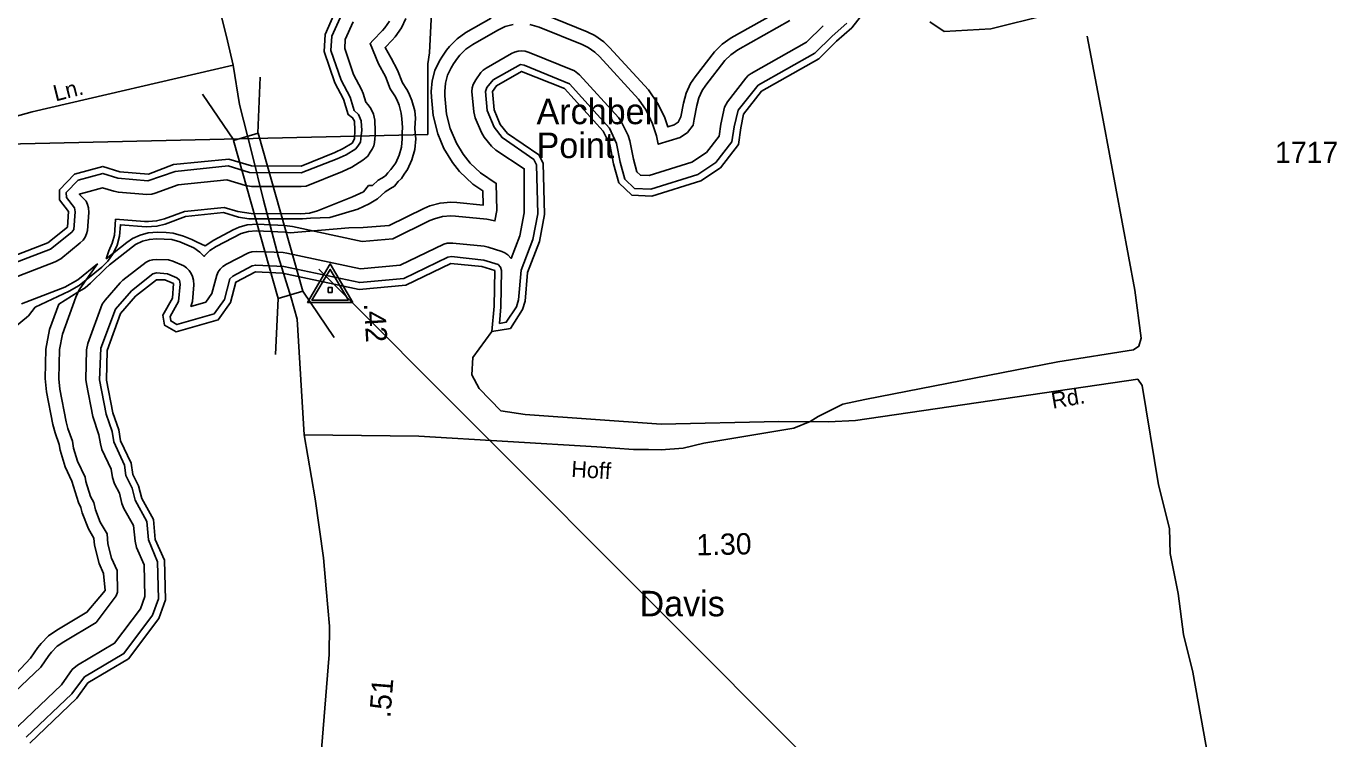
# Model space of a CAD drawing. Extents: x 2532689 to 2764727, y 536648 to 732970.
# Drawn here: x 2691332 to 2699044, y 641563 to 645754 of the extents above; entities that cross this region are included whole.
import ezdxf

# ---------------------------------------------------------------- set-up
doc = ezdxf.new("R2010")
doc.units = 0
for name, color, linetype in [('Exist Hydrographic Buffer Line', 7, 'Continuous'), ('Exist Hydrographic Creek Double Shore', 7, 'Continuous'), ('Exist Hydrographic Creek Single Shore', 7, 'Continuous'), ('Exist Hydrographic Point Label', 7, 'Continuous'), ('Exist Road Primary NC Attributed', 7, 'Continuous'), ('Exist Road Primary NC Mileage Hundredths English Label', 7, 'Continuous'), ('Exist Road Primary NC Structure Standard Bridge CELL', 7, 'Continuous'), ('Exist Road Primary NC Structure Standard Bridge Number Label', 7, 'Continuous'), ('Exist Road Secondary Mileage Hundredths English Label', 7, 'Continuous'), ('Exist Road Secondary Type 51 Attributed', 7, 'Continuous'), ('Exist Road Secondary Type 51 Label', 7, 'Continuous'), ('Exist Road Secondary Type 51 Number Label', 7, 'Continuous'), ('Exist Survey Geodetic Marker CELL', 7, 'Continuous'), ('Exist Survey Geodetic Marker Label', 7, 'Continuous'), ('Exist Utilities Electrical Transmission Line', 7, 'Continuous')]:
    doc.layers.add(name, color=color, linetype=linetype)

msp = doc.modelspace()

# ---------------------------------------------------------------- linework, layer by layer
at = {"layer": 'Exist Hydrographic Buffer Line'}
for points in [[(2695778.1, 645853.3), (2695481.2, 645685.5), (2695426.7, 645647.9), (2695382.4, 645603.5), (2695268.4, 645456.8), (2695241.5, 645416.5), (2695214.8, 645359.6), (2695199.3, 645302.2), (2695184.1, 645221.5), (2695169.1, 645189.6), (2695145.1, 645173.5), (2695108.2, 645161.9), (2695090, 645216.2), (2695051.2, 645295.3), (2694994, 645379.5), (2694765.2, 645630.2), (2694730.7, 645663.3), (2694679.2, 645699.4), (2694633.7, 645721.5), (2694381.7, 645823)], [(2693188.9, 645826), (2693130.7, 645695.4), (2693125.6, 645611.7), (2693184.8, 645437.7), (2693238.3, 645336.6), (2693261.7, 645258.9), (2693288.6, 645234.2), (2693304, 645197.1), (2693306.6, 645141.5), (2693303.1, 645110.9), (2693298.8, 645071.4), (2693286.9, 645054.8), (2693271.1, 645033.5), (2693215.2, 644998.5), (2693163.1, 644974.2), (2692949.8, 644891), (2692646.6, 644893.9), (2692520, 644932.2), (2692208.4, 644900.7), (2692048.2, 644844.9), (2691872.1, 644859.6), (2691782.5, 644888), (2691638.3, 644848), (2691568.4, 644775.5), (2691568.8, 644746.3), (2691616, 644685.4), (2691621.1, 644662.8), (2691612.7, 644559.5), (2691600.4, 644542.2), (2691474.5, 644442.6), (2691183.3, 644331.1)], [(2691332, 641571.1), (2691600.8, 641827.2), (2691675, 641926.7), (2691906.9, 642063.6), (2692076.5, 642289.4), (2692111, 642386.6), (2692105.4, 642604.4), (2692052.5, 642732), (2692042.3, 642841.3), (2691973.2, 642966), (2691956.4, 643036.2), (2691919.6, 643111.7), (2691910.4, 643171.3), (2691847.7, 643309.1), (2691838.2, 643370.8), (2691803, 643473.1), (2691764.2, 643673.9), (2691770.6, 643860.9), (2691856.9, 644090.1), (2691951.4, 644197.3), (2692078.2, 644297.4), (2692099.1, 644302.8), (2692164.7, 644298.5), (2692219.2, 644275.2), (2692234, 644260.6), (2692239.1, 644237.8), (2692228.3, 644135.5), (2692178.6, 644046.8), (2692182.9, 644020.4), (2692219.4, 643998.8), (2692437.6, 644062.5), (2692498.3, 644146.8), (2692531.3, 644268.9), (2692547.7, 644284.3), (2692662.6, 644344.7), (2692682.9, 644349.3), (2692848.3, 644341.8), (2693294.7, 644246.4), (2693555.1, 644269.4), (2693812.7, 644395), (2693834.2, 644398.9), (2694025.9, 644378.5), (2694109.2, 644351.7), (2694124, 644337), (2694129.1, 644316.5), (2694126, 644103.2), (2694117.4, 644006.2), (2694157.2, 644012.6), (2694216.6, 644104.5), (2694229.8, 644144.9), (2694244.9, 644319.3), (2694313.4, 644499.5), (2694342.1, 644650.6), (2694335.4, 644938.6), (2694318.8, 644969.8), (2694132.4, 645098.8), (2694085, 645160.8), (2694045.4, 645258.8), (2694035.2, 645370.5), (2694042.6, 645393.6), (2694079.1, 645439), (2694240.2, 645528.4), (2694262.2, 645526.2), (2694528.7, 645414.6), (2694763.9, 645154.4), (2694806, 645065.2), (2694827.1, 644953.7), (2694854.8, 644853.9), (2694912.6, 644799.4), (2695007.9, 644795.2), (2695284.8, 644881.9), (2695389.7, 644952.1), (2695485.1, 645074.4), (2695498.8, 645163.1), (2695521.4, 645261), (2695638.5, 645406.9), (2695971.9, 645595.3), (2696074.6, 645695.8), (2696162, 645772.6)], [(2691802.2, 644385.2), (2691924.2, 644482.1), (2691958.2, 644505.3), (2692002.5, 644525.9), (2692049.7, 644538.6), (2692104.8, 644542.7), (2692155.9, 644541.5), (2692197.7, 644537.3), (2692257.4, 644519.8), (2692307.4, 644498.9), (2692339.2, 644483.1), (2692386.1, 644463.4), (2692436, 644496.7), (2692550.8, 644557.2), (2692585.5, 644572.5), (2692632.6, 644585.1), (2692692.9, 644589.1), (2692851.8, 644582.4), (2692898.6, 644576.5), (2693309.5, 644488.6), (2693489.9, 644504.6), (2693707.5, 644610.7), (2693734.4, 644622.2), (2693781.7, 644634.8), (2693830.1, 644639.1), (2693858.6, 644637.7), (2694042.8, 644618.9), (2694090.1, 644609.2), (2694101.6, 644670.3), (2694097.9, 644829.7), (2694005.8, 644892.3), (2693944.7, 644949.1), (2693902.7, 645001.8), (2693864, 645067.1), (2693827.5, 645153.3), (2693806.3, 645236.7), (2693796.5, 645344.6), (2693795.1, 645370.5), (2693799.4, 645419.1), (2693812.1, 645466.2), (2693832.6, 645510.5), (2693846.9, 645532.5), (2693870.9, 645566.3), (2693884.7, 645584.3), (2693919.1, 645618.8), (2693959.9, 645647.3), (2694108, 645732), (2694151.4, 645752.2), (2694198.6, 645764.8)], [(2692979.4, 644813.5), (2693193.2, 644900), (2693249.2, 644926), (2693313.8, 644965.9), (2693341.7, 644990.1), (2693356.9, 645013.8), (2693368.1, 645031.4), (2693377, 645050.3), (2693382.5, 645070.6), (2693383.7, 645091.4), (2693385, 645112.1), (2693386.4, 645137.6), (2693383.7, 645201.4), (2693376.5, 645236.1), (2693359.7, 645271), (2693345.2, 645292.9), (2693330.6, 645307.2), (2693315.2, 645359.4), (2693305.6, 645382.3), (2693258.4, 645469.8), (2693206.4, 645622.6), (2693209.6, 645676.1), (2693256.2, 645780.5)], [(2693118.9, 644628.5), (2693283.5, 644677.6), (2693350.9, 644708.7), (2693400.1, 644739.1), (2693444.2, 644779.7), (2693476.4, 644799.3), (2693499, 644813.1), (2693521.1, 644840.4), (2693540.6, 644859.5), (2693556.2, 644883.2), (2693575.9, 644911.4), (2693602.3, 644968.3), (2693618.7, 645028.9), (2693624.2, 645091.4), (2693621.2, 645125.6), (2693618.7, 645153.9), (2693623.4, 645214.2), (2693618.3, 645257.5), (2693602.1, 645318.1), (2693583.4, 645361), (2693572.6, 645381.7), (2693547.4, 645420.9), (2693516.8, 645496.2), (2693479.1, 645566.3), (2693444.4, 645630.1), (2693486.5, 645673.2), (2693503.9, 645692.6), (2693540, 645744), (2693566.4, 645800.8)], [(2693470.7, 645784), (2693442.6, 645744)], [(2694068.2, 645801.4), (2693920.1, 645716.6), (2693867.6, 645680), (2693823.4, 645635.7), (2693805.7, 645612.6), (2693781.7, 645578.9), (2693763.5, 645550.5), (2693736.8, 645493.6), (2693720.6, 645433), (2693715.1, 645370.5), (2693716.7, 645337.3), (2693726.6, 645229.3), (2693753.6, 645122), (2693790.1, 645035.9), (2693840.2, 644952)], [(2694295.6, 645764.8), (2694351.6, 645748.8), (2694603.6, 645647.3), (2694639, 645630.1), (2694679.2, 645602.1), (2694705.9, 645576.3), (2694934.7, 645325.5), (2694979.4, 645260.1), (2695018.2, 645181.1), (2695041.6, 645110.1), (2695051.2, 645060.3), (2695180.2, 645100.7), (2695224.1, 645130.1), (2695257.5, 645172.8), (2695262.8, 645206.8), (2695278, 645287.6), (2695290.1, 645332.2), (2695310.6, 645376.5), (2695331.7, 645407.9), (2695443.7, 645552.1), (2695478.1, 645586.6), (2695520.4, 645615.9), (2695826.3, 645788.8)], [(2693442.6, 645744), (2693429, 645728.9), (2693372.9, 645671), (2693356, 645653.7), (2693405.7, 645534.1), (2693446.7, 645458.2), (2693474.1, 645386.6), (2693501.6, 645344.8), (2693512.3, 645324.1), (2693526.8, 645290.8), (2693539.6, 645243.6), (2693543.5, 645209.9), (2693546.1, 645158.3), (2693545.3, 645130), (2693544.1, 645091.4), (2693540, 645042.7), (2693527.1, 644995.6), (2693506.5, 644951.4), (2693478.7, 644911.4), (2693459.4, 644892.1), (2693446.7, 644875.1), (2693424.3, 644861.3), (2693404.2, 644848.9), (2693369.4, 644817.6), (2693347.2, 644816.9), (2693316.9, 644781.1), (2693253.3, 644751.7), (2693046, 644667.8), (2692998.6, 644655.2), (2692948.8, 644650.9), (2692656.8, 644652.3), (2692577, 644664.3), (2692496.7, 644688.6), (2692263.1, 644665), (2692146.8, 644621.6), (2692099.7, 644609), (2692051.1, 644604.8), (2692029.4, 644605.6), (2691858.5, 644619.3), (2691854.6, 644555.1), (2691851, 644524.6), (2691838.2, 644477.5), (2691817.7, 644433.2), (2691802.2, 644385.2)], [(2696021.9, 645755.9), (2695923.5, 645659.8), (2695599.1, 645476.6), (2695580.9, 645464), (2695566.1, 645449.2), (2695458.2, 645309.9), (2695440.4, 645277.5)], [(2695440.4, 645277.5), (2695420.1, 645177.7), (2695409.4, 645107.2), (2695334.4, 645011.4), (2695249.9, 644954.8), (2694997.5, 644875.8), (2694946, 644878), (2694925.9, 644896.9), (2694905.2, 644971.8), (2694884.7, 645080.2), (2694874.4, 645110.6), (2694835.7, 645189.7), (2694816.6, 645217.7), (2694588, 645468.5), (2694559.1, 645491.6), (2694291.9, 645600.3), (2694267.9, 645607.2), (2694247.2, 645609), (2694226.5, 645607.2), (2694206.2, 645601.8), (2694187.3, 645593.2), (2694039.5, 645508.4), (2694021.8, 645496.2), (2694007.1, 645481.4), (2693977.3, 645439.9), (2693962.4, 645411.5), (2693956.8, 645391.3), (2693955.2, 645370.5), (2693965.7, 645251.5), (2693974.7, 645215.7), (2694011.2, 645129.6), (2694028, 645101.6), (2694069.8, 645048.9), (2694096.1, 645024.5), (2694263.2, 644916.2), (2694263.2, 644892.2), (2694262, 644657.2), (2694236.1, 644521.4), (2694185.5, 644388), (2694166.4, 644409), (2694149.2, 644421), (2694130.1, 644429.8), (2694049.7, 644454.9), (2694026.4, 644459.6), (2693842.4, 644478.4), (2693809.4, 644477.3), (2693789.1, 644471.8), (2693533.4, 644347.8), (2693299.6, 644327.1)], [(2693840.2, 644952), (2693882.2, 644899.3), (2693960.9, 644826.2), (2694019, 644786.8), (2694020.8, 644701.4), (2693866.6, 644717.2), (2693830.1, 644719.1), (2693767.6, 644713.6), (2693706.9, 644697.4), (2693672.2, 644682.6), (2693468.2, 644583), (2693314.4, 644569.4)], [(2691224.1, 644261), (2691503.2, 644367.9), (2691535.6, 644386.8), (2691650.6, 644480.1), (2691667.2, 644496.1), (2691679.1, 644513.2), (2691687.9, 644532.2), (2691693.5, 644552.4), (2691700.9, 644657.6), (2691699.4, 644686.3), (2691693.9, 644706.5), (2691685.1, 644725.4), (2691644.1, 644765.9), (2691681, 644776.7), (2691780.8, 644804.6), (2691847.9, 644783.3), (2691874.9, 644778.1), (2692041.9, 644765.1), (2692071.8, 644766.5), (2692092.1, 644772), (2692226.6, 644822.2), (2692512.5, 644851), (2692623.4, 644817.4), (2692657.6, 644812.3), (2692949.6, 644810.9), (2692979.4, 644813.5)], [(2691384.9, 644102.5), (2691585.7, 644195.5), (2691644.2, 644229.6), (2691777, 644337.3), (2691813, 644372.1), (2691844.9, 644418), (2691867.4, 644466.3), (2691882.2, 644520.3), (2691886.8, 644586.1), (2692039, 644574.3), (2692101.5, 644577.2), (2692150.4, 644590.4), (2692270.2, 644635.1), (2692493.7, 644657.7), (2692581.4, 644631.1), (2692643, 644621.8), (2692957.4, 644620.4), (2693004.3, 644624.5), (2693118.9, 644628.5)], [(2693231.6, 644569), (2692885.4, 644539.1), (2692855.4, 644542.9), (2692684.7, 644550.1), (2692640.7, 644547.2), (2692596.4, 644535.3), (2692449.2, 644459.3), (2692412, 644434.6), (2692381.1, 644403.6), (2692379, 644400.6), (2692354.3, 644425.4), (2692318.3, 644450.5), (2692236.7, 644485.9), (2692189.7, 644499.7), (2692099.3, 644503.6), (2692057, 644500.5), (2692015.9, 644489.4), (2691974.8, 644470.4), (2691822.7, 644351.4), (2691798.4, 644328.4), (2691710.4, 644243.4), (2691679.1, 644215.2), (2691635.3, 644190.1), (2691524.1, 644118.9)], [(2693314.4, 644569.4), (2693231.6, 644569)], [(2693299.6, 644327.1), (2692865.1, 644420), (2692845.3, 644422.5), (2692686.1, 644429.2), (2692660.5, 644427.5), (2692640.2, 644422.1), (2692510.4, 644355.1), (2692488.9, 644340.8), (2692474.1, 644326), (2692462.2, 644308.9), (2692453.4, 644289.9), (2692424.7, 644181.3), (2692388.8, 644131.6), (2692301.5, 644106.1), (2692311.5, 644134.2), (2692318.9, 644232.2), (2692317.5, 644261.4), (2692311.9, 644281.7), (2692303.1, 644300.6), (2692291.2, 644317.7), (2692276.4, 644332.5), (2692259.2, 644344.5), (2692195.4, 644372.2), (2692169.8, 644379.8), (2692101.1, 644382.7), (2692077.3, 644381), (2692057.2, 644375.6), (2692038.2, 644366.7), (2691901.6, 644259.9), (2691885.6, 644244.7), (2691796.6, 644142.6), (2691779.6, 644118.9)], [(2691305.3, 644120.8), (2691560.4, 644218.5), (2691636.5, 644262.5), (2691751.3, 644355.8), (2691676, 644247.8), (2691644.7, 644203.8), (2691624.2, 644159.7), (2691545.2, 643943.1), (2691528.2, 643853.6), (2691524.1, 643679.4), (2691529.4, 643618.7), (2691567.4, 643426.5), (2691577.6, 643388.6), (2691604.5, 643312.6), (2691610.4, 643272.7), (2691633.6, 643196.3), (2691678.5, 643100.7), (2691682.4, 643075.4), (2691710.7, 642988.8), (2691730, 642951.6), (2691740, 642909.9), (2691768.5, 642837.6), (2691807.9, 642767.7), (2691813.4, 642709.7), (2691835.2, 642624.7), (2691866.7, 642551.7), (2691870, 642424.8), (2691862.6, 642404.2), (2691743.9, 642246), (2691553, 642133.4), (2691515.3, 642106.7), (2691480.6, 642072.2), (2691465.9, 642053), (2691417.9, 641984.5), (2691226, 641801.6)], [(2691243, 643966.5), (2691346.1, 644050.8), (2691384.9, 644102.5)], [(2691524.1, 644118.9), (2691470, 643970.5), (2691448.2, 643855.4), (2691444.1, 643681.3), (2691450.9, 643603.2), (2691488.8, 643411), (2691502.2, 643362.3)], [(2691779.6, 644118.9), (2691695.3, 643888.3), (2691688.1, 643849.9), (2691684.2, 643675.7), (2691686.5, 643649.7), (2691724.4, 643457.5), (2691760.1, 643351.4), (2691768.7, 643297), (2691778.4, 643264.2), (2691833.1, 643147.8), (2691840.7, 643099.6), (2691852.6, 643062.5), (2691880.9, 643008), (2691895.5, 642947.4), (2691907.8, 642916.3), (2691964.1, 642816.8), (2691972.8, 642724.5), (2691982, 642688.1), (2692025.9, 642586.8), (2692030.8, 642399.3)], [(2691502.2, 643362.3), (2691526.4, 643293.2), (2691531.5, 643260.6), (2691561.2, 643162.2), (2691601.2, 643077.2), (2691639.8, 642952), (2691654.5, 642923.4), (2691662.1, 642891.2), (2691699, 642798.1), (2691730, 642743.2), (2691733.7, 642702.2), (2691761.8, 642592.9), (2691787.2, 642534.2), (2691796.2, 642434), (2691765.2, 642397.1), (2691689.4, 642306.8), (2691512.2, 642202.3), (2691463.6, 642168), (2691419.5, 642123.6), (2691400.5, 642098.9), (2691357, 642036.9), (2691216.7, 641886.6)], [(2692030.8, 642399.3), (2692005.2, 642327.6), (2691852.6, 642124.4), (2691634.2, 641995.6), (2691603.3, 641969.4), (2691539.7, 641879.6), (2691287.7, 641639.4), (2691243.4, 641621.3), (2691208.5, 641639.1), (2691174.9, 641650.3), (2690969.6, 641672.8), (2690936, 641671.6), (2690915.7, 641666.2), (2690896.6, 641657.4), (2690879.4, 641645.4), (2690864.7, 641630.6), (2690766.8, 641484.3)]]:
    msp.add_lwpolyline(points, dxfattribs=at)
at = {"layer": 'Exist Hydrographic Creek Double Shore'}
for points in [[(2693264.2, 645091.4), (2693266.6, 645143.4), (2693264, 645195), (2693253.1, 645215.7), (2693227.1, 645234.4), (2693200.2, 645325.3), (2693148.1, 645421.6), (2693085.2, 645606.3), (2693091.1, 645705), (2693155.1, 645848.8), (2693228.1, 645924), (2693290.2, 646143.2), (2693278.1, 646260.9), (2693254.3, 646287.6), (2693244.1, 646299), (2693210, 646317.3)], [(2695538.2, 645155.7), (2695553.2, 645236.5), (2695658.2, 645372.1), (2695996.1, 645563.1), (2696101.1, 645665.8), (2696191.1, 645745), (2696297.1, 645880.5)], [(2696649.2, 645780), (2696734.1, 645724.2), (2697008.2, 645738.6), (2697671.2, 645903.3)], [(2694727.8, 645136.9), (2694499.2, 645387.6), (2694247.2, 645489), (2694099.1, 645404.3), (2694075.2, 645370.5), (2694085.2, 645262.5), (2694121.7, 645176.4), (2694163.7, 645123.7)], [(2695538.2, 645155.7), (2695523.2, 645058), (2695417.2, 644922.3), (2695302.2, 644845.5), (2695013.1, 644755), (2694896.2, 644760.1), (2694819.1, 644832.5), (2694788.1, 644944.6), (2694766.6, 645057.8), (2694727.8, 645136.9)], [(2693264.2, 645091.4), (2693249.6, 645067.2), (2693198.1, 645034.6), (2693148.1, 645011.2), (2692950.2, 644930.9), (2692658, 644932.3), (2692524.1, 644972.8), (2692199.1, 644940), (2692051.1, 644884.8), (2691884.2, 644897.7), (2691783.1, 644929.8), (2691617.2, 644883.6), (2691528.2, 644791.4), (2691529.2, 644732.3), (2691581.1, 644665.4), (2691575.2, 644573.2), (2691460.1, 644480), (2691163.2, 644366.2)], [(2694073.1, 643958.4), (2694181.2, 643976), (2694253.1, 644087.3), (2694269.1, 644137.1), (2694282.3, 644305.1), (2694352.2, 644488.6), (2694382.1, 644647.4), (2694375.1, 644949.1), (2694349.1, 644997.3), (2694163.7, 645123.7)], [(2691354.1, 641536.9), (2691631.1, 641801), (2691695.1, 641892.2), (2691934.2, 642033.2), (2692112.2, 642270.2), (2692151.2, 642380.2), (2692145.2, 642613.1), (2692092.1, 642735.8), (2692081.2, 642853.5), (2692012.1, 642975.4), (2691994.1, 643050.3), (2691959.2, 643117.7), (2691949.2, 643183), (2691887.3, 643315.2), (2691877.2, 643380.4), (2691842.1, 643480.8), (2691804.2, 643673), (2691808.1, 643847.2), (2691887.3, 644063.8), (2691976.2, 644165.9), (2692098.2, 644262.8), (2692149.1, 644261.5), (2692199.1, 644240.6), (2692193.2, 644155), (2692137.2, 644054.2), (2692146.2, 643995.5), (2692214.1, 643955.6), (2692462.2, 644028), (2692535.2, 644129.4), (2692566.2, 644248.9), (2692681.2, 644309.3), (2692840.1, 644302.6), (2693292.1, 644206), (2693566.2, 644230.2), (2693830.1, 644359.1), (2694014.3, 644340.3), (2694089.1, 644317), (2694086.2, 644106.8), (2694073.1, 643958.4)]]:
    msp.add_lwpolyline(points, dxfattribs=at)
at = {"layer": 'Exist Hydrographic Creek Single Shore'}
msp.add_lwpolyline([(2698291.2, 641429.9), (2698196.3, 641954.7), (2698141.3, 642175.8), (2698110.2, 642417.5), (2698063.2, 642652), (2698059.3, 642799.7), (2697995.1, 643056.4), (2697898.1, 643640.3), (2697872.3, 643678.6), (2696211.2, 643434.2), (2696053.3, 643427.8), (2695761.3, 643429.1), (2695069.2, 643414.3), (2694268.1, 643470.5), (2694125.2, 643491), (2693997.2, 643623.8), (2693954.2, 643704.1), (2693960.1, 643806.1), (2694073.1, 643958.4)], dxfattribs=at)
at = {"layer": 'Exist Road Primary NC Attributed'}
for points in [[(2692549.6, 645525.8), (2692516.2, 645668.9), (2692374.9, 646241.8), (2692328.8, 646442.6)], [(2692728.5, 644731.9), (2692660.8, 645010.4), (2692586.5, 645293.9), (2692549.6, 645525.8)], [(2692968.4, 643351.2), (2692927.6, 644031.6), (2692891.2, 644157.2), (2692816.4, 644395.8), (2692728.5, 644731.9)], [(2692995.5, 640694.4), (2693070.7, 641500.2), (2693114.8, 642057.4), (2693117.9, 642225.6), (2693098.1, 642445.1), (2693082.3, 642627.2), (2693032.2, 642975), (2692968.4, 643351.2)]]:
    msp.add_lwpolyline(points, dxfattribs=at)
at = {"layer": 'Exist Road Primary NC Structure Standard Bridge CELL'}
for p, q in [((2692694.6, 645124.7), (2692709.7, 645454.4)), ((2692553.4, 645083.3), (2692368.9, 645354.3)), ((2692800.2, 643823), (2692815.3, 644152.7)), ((2693144.3, 643924), (2692959.7, 644195.1))]:
    msp.add_line(p, q, dxfattribs=at)
msp.add_lwpolyline([(2692815.3, 644152.7), (2692552.8, 645083.1), (2692697.2, 645125.5), (2692959.7, 644195.1)], close=True, dxfattribs=at)
at = {"layer": 'Exist Road Primary NC Structure Standard Bridge Number Label'}
msp.add_line((2693054.4, 644325.2), (2696385.1, 640989.4), dxfattribs=at)
at = {"layer": 'Exist Road Secondary Type 51 Attributed'}
for points in [[(2692968.4, 643351.2), (2693641.7, 643342.1), (2694689.7, 643280.7), (2694906.1, 643263.5), (2694994.1, 643263.8), (2695068.3, 643262.1), (2695198, 643272.3), (2695319.3, 643301.2), (2695849.3, 643389.6), (2695944.5, 643429.9), (2695991.6, 643459.1), (2696081.7, 643503.7), (2696137.1, 643531.4), (2696267.7, 643559.1), (2697402.7, 643780.1), (2697847.1, 643850.3), (2697878.7, 643871.3), (2697893.5, 643919.5), (2697854.9, 644200.7), (2697669, 645201.4), (2697575.2, 645696.2)], [(2692549.6, 645525.8), (2691367.3, 645250.3), (2690809.2, 645095.8), (2690613.6, 645034.4), (2690431.8, 645013), (2690068.6, 644926.1), (2689673.9, 644817.5), (2689423.6, 644755.8), (2689243.6, 644701), (2688856.1, 644556.6), (2688735, 644523.8), (2688629.2, 644509.3), (2688547, 644511.6), (2688474.7, 644519.8), (2688422.3, 644542.6), (2688353.1, 644597), (2688242, 644728.4), (2688043.8, 644905.9), (2687978.7, 644948.3), (2687958.7, 644953.7), (2687915.5, 644910.9)]]:
    msp.add_lwpolyline(points, dxfattribs=at)
at = {"layer": 'Exist Survey Geodetic Marker CELL'}
for points in [[(2693255.3, 644129.8), (2693121.3, 644355.9), (2692987.8, 644129.8)], [(2693229.3, 644141.9), (2693013.8, 644141.9), (2693121.3, 644324.1)], [(2693133.6, 644188.5), (2693133.6, 644216.8), (2693109.4, 644216.8), (2693109.4, 644188.5)]]:
    msp.add_lwpolyline(points, close=True, dxfattribs=at)
at = {"layer": 'Exist Utilities Electrical Transmission Line'}
msp.add_lwpolyline([(2685991.5, 644940.8), (2693695.6, 645118.4), (2693696, 645532.4), (2693704.5, 645598.4), (2693716.9, 645835)], dxfattribs=at)

# ---------------------------------------------------------------- texts
at = {"layer": 'Exist Hydrographic Point Label'}
for s, p in [('Archbell', (2694335.4, 645178.1)), ('Point', (2694335.4, 644978.8))]:
    msp.add_text(s, height=150, dxfattribs=at).set_placement(p)
at = {"layer": 'Exist Road Primary NC Mileage Hundredths English Label'}
for s, rotation, p in [('.42', 273.43695, (2693319.2, 644123.1)), ('.51', 85.46893, (2693474.9, 641682.7))]:
    msp.add_text(s, height=125, rotation=rotation, dxfattribs=at).set_placement(p)
at = {"layer": 'Exist Road Secondary Mileage Hundredths English Label'}
msp.add_text('1.30', height=125, rotation=1.23514, dxfattribs=at).set_placement((2695276.6, 642641.1))
at = {"layer": 'Exist Road Secondary Type 51 Label'}
for s, rotation, p in [('Ln.', 14.24184, (2691505.4, 645311.5)), ('Rd.', 9.911, (2697372.8, 643503.7)), ('Hoff', 356.64737, (2694537.7, 643103.6))]:
    msp.add_text(s, height=95, rotation=rotation, dxfattribs=at).set_placement(p)
at = {"layer": 'Exist Road Secondary Type 51 Number Label'}
msp.add_text('1717', height=125, dxfattribs=at).set_placement((2698680.5, 644949.4))
at = {"layer": 'Exist Survey Geodetic Marker Label'}
msp.add_text('Davis', height=150, dxfattribs=at).set_placement((2694941.4, 642283))

doc.saveas('drawing.dxf')
